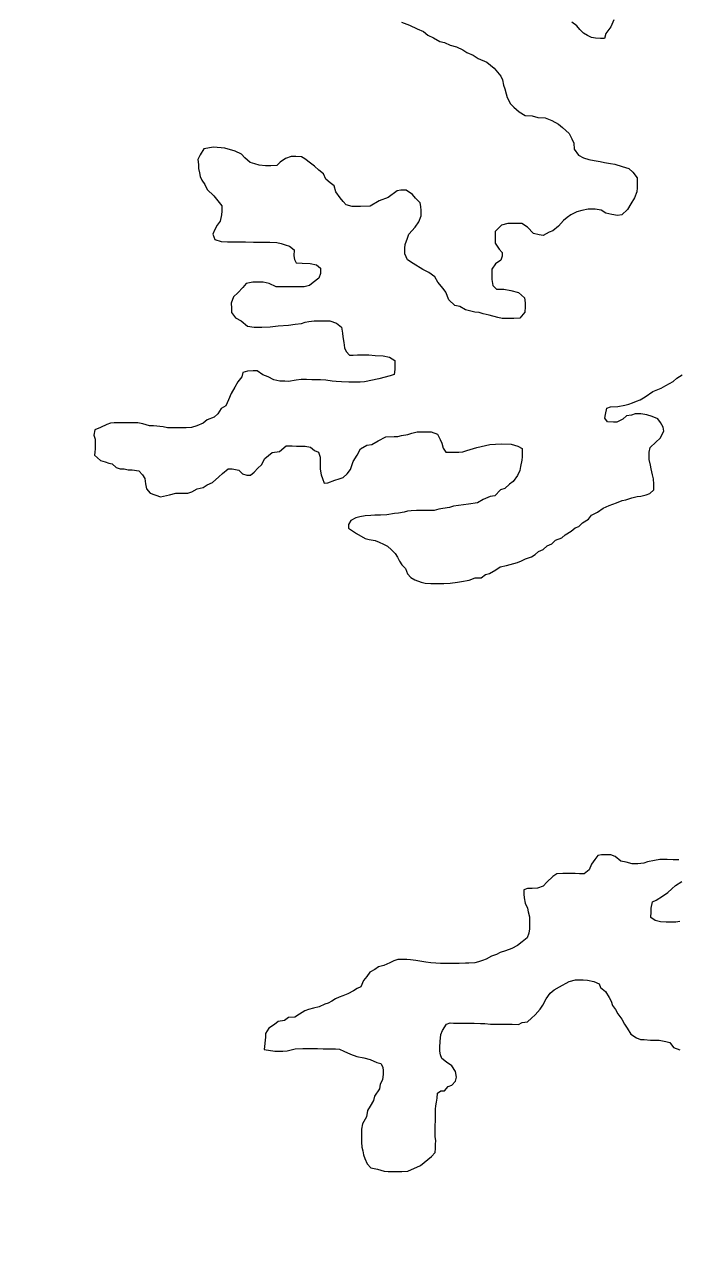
# Model space of a CAD drawing. Extents: x -1643653 to 4543381, y 1624270 to 13878484.
# Drawn here: x 620642 to 624271, y 8936649 to 8943403 of the extents above; entities that cross this region are included whole.
import ezdxf

# ---------------------------------------------------------------- set-up
doc = ezdxf.new("R2010")
doc.units = 0
doc.header["$LTSCALE"] = 200
doc.layers.add('1', color=7, linetype='Continuous', lineweight=13)
doc.layers.add('25', color=7, linetype='Continuous', lineweight=13)

msp = doc.modelspace()

# ---------------------------------------------------------------- linework, layer by layer
at = {"layer": '1', "lineweight": 25}
msp.add_spline([(814781, 9009175.5), (814787.2, 9009173.4), (814796.9, 9009173.4), (814799.4, 9009172.4), (814805.1, 9009174.5), (814805.6, 9009176.5), (814811.7, 9009179.5), (814811.7, 9009179.5), (814801.5, 9009181), (814790.7, 9009181.5), (814784.1, 9009183.1), (814777.4, 9009185.1), (814778.4, 9009175.5)], degree=3, dxfattribs=at)
at = {"layer": '25'}
for points in [[(622739.4, 8943414.3), (622784.3, 8943399), (622826.7, 8943378.7), (622861.6, 8943363.4), (622886.4, 8943343.2), (622918.8, 8943328), (622953.7, 8943307.7), (622978.7, 8943302.5), (623011.1, 8943287.3), (623046, 8943277.1), (623080.9, 8943261.8), (623103.3, 8943246.6), (623138.2, 8943231.4), (623165.6, 8943213.7), (623215.4, 8943193.3), (623255.3, 8943159.4), (623292.7, 8943114.4), (623302.6, 8943094.3), (623307.3, 8943064.3), (623314.7, 8943044.2), (623322, 8943016.6), (623326.8, 8942996.5), (623346.6, 8942961.4), (623363.9, 8942941.2), (623393.8, 8942916), (623428.6, 8942895.7), (623466.1, 8942893), (623498.6, 8942885.2), (623538.6, 8942882.5), (623576, 8942867.2), (623613.3, 8942846.9), (623635.7, 8942829.3), (623673, 8942796.5), (623687.8, 8942766.3), (623697.6, 8942741.2), (623699.8, 8942708.7), (623724.6, 8942676), (623752, 8942660.8), (623781.9, 8942650.6), (623811.9, 8942645.3), (623844.4, 8942640.1), (623869.3, 8942634.9), (623901.8, 8942629.7), (623926.8, 8942624.6), (623966.7, 8942611.8), (624004.1, 8942601.5), (624026.5, 8942581.3), (624051.2, 8942548.6), (624051.1, 8942528.6), (624050.8, 8942493.6), (624048.2, 8942471), (624035.4, 8942438.6), (624015.1, 8942403.7), (623997.4, 8942373.7), (623964.7, 8942343.9)], [(623920.4, 8943428.2), (623905.1, 8943388.3), (623877.3, 8943350.9), (623869.6, 8943323.4), (623847.1, 8943323.6), (623819.6, 8943326.2), (623797.1, 8943328.9), (623774.7, 8943341.6), (623752.2, 8943354.2), (623732.4, 8943374.4), (623715, 8943394.5), (623687.7, 8943414.7)], [(621641.4, 8942709.8), (621620.8, 8942676.3), (621607.7, 8942650.2), (621612, 8942624), (621612, 8942600.1), (621616.4, 8942576.1), (621620.8, 8942556.5), (621629.5, 8942536.9), (621646.9, 8942512.9), (621659.7, 8942484.3), (621697, 8942449), (621719.3, 8942421.3), (621741.6, 8942393.7), (621741.3, 8942363.6), (621738.7, 8942343.6), (621730.9, 8942308.6), (621715.7, 8942286.2), (621700.5, 8942258.7), (621690.3, 8942236.3), (621702.6, 8942206.2), (621737.6, 8942195.9), (621772.6, 8942193.2), (621805.1, 8942193), (621837.6, 8942192.7), (621872.6, 8942192.5), (621917.6, 8942192.2), (621952.6, 8942192), (621987.6, 8942191.8), (622007.6, 8942191.6), (622047.6, 8942188.8), (622070.1, 8942183.7), (622092.6, 8942176), (622117.5, 8942168.4), (622142.4, 8942148.2), (622142.1, 8942115.6), (622144.5, 8942095.6), (622154.3, 8942075.5), (622186.8, 8942075.3), (622231.8, 8942072.5), (622266.8, 8942064.7), (622289.2, 8942047.1), (622288.9, 8942017), (622281.2, 8941992), (622248.5, 8941967.2), (622228.4, 8941949.8), (622198.3, 8941942.5), (622155.8, 8941942.8), (622110.8, 8941943.1), (622065.8, 8941943.4), (622043.3, 8941943.5), (622003.4, 8941961.3), (621970.9, 8941969.1), (621940.9, 8941969.2), (621913.4, 8941969.4), (621875.8, 8941962.2), (621858.2, 8941939.8), (621830.4, 8941909.9), (621805.2, 8941887.5), (621792.5, 8941852.6), (621794.8, 8941825), (621794.6, 8941800), (621816.8, 8941769.8), (621849.2, 8941754.6), (621884, 8941724.3), (621921.5, 8941719), (621941.5, 8941718.9), (621964, 8941718.7), (622009.1, 8941720.9), (622054.1, 8941725.7), (622111.7, 8941730.3), (622149.2, 8941735), (622184.3, 8941739.8), (622204.3, 8941747.2), (622224.4, 8941749.6), (622254.4, 8941754.4), (622276.9, 8941754.2), (622311.9, 8941754), (622342, 8941753.8), (622379.4, 8941741), (622406.7, 8941718.3), (622411.5, 8941685.7), (622413.8, 8941665.7), (622418.6, 8941633.1), (622423.3, 8941603.1), (622433.2, 8941582.9), (622450.6, 8941562.8), (622470.6, 8941562.7), (622495.6, 8941565), (622515.6, 8941564.9), (622558.1, 8941564.6), (622593.1, 8941561.9), (622638.1, 8941559.1), (622673.1, 8941551.3), (622702.9, 8941533.6), (622702.8, 8941513.6), (622702.6, 8941483.5), (622699.8, 8941456), (622677.3, 8941448.7), (622614.6, 8941431.5), (622534.5, 8941414.6), (622509.4, 8941412.2)], [(622126.8, 8942667.6), (622094.1, 8942656.7), (622065.7, 8942637.1), (622046.8, 8942618.5), (622014.3, 8942616.2), (621984.3, 8942616.4), (621949.3, 8942619.1), (621924.3, 8942626.8), (621899.4, 8942634.5), (621869.5, 8942659.7), (621849.7, 8942679.9), (621814.8, 8942697.6), (621758.2, 8942713.4), (621694.9, 8942719.9), (621641.4, 8942709.8)], [(623964.7, 8942343.9), (623942.1, 8942339.1), (623909.6, 8942344.3), (623877.2, 8942352), (623849.8, 8942369.7), (623817.3, 8942374.9), (623777.3, 8942375.2), (623742.2, 8942367.9), (623714.7, 8942360.6), (623682, 8942343.3), (623661.9, 8942328.4), (623641.8, 8942311), (623614, 8942281.1), (623581.3, 8942253.8), (623561.2, 8942246.4), (623528.6, 8942229.1), (623506.1, 8942231.8), (623473.7, 8942239.5), (623441.4, 8942274.8), (623409, 8942295), (623374, 8942295.2), (623331.5, 8942295.5), (623296.4, 8942285.7), (623261.1, 8942250.9), (623260.9, 8942215.9), (623260.7, 8942185.8), (623282.9, 8942153.1), (623300.3, 8942133), (623300.1, 8942113), (623292.4, 8942090.5), (623262.3, 8942070.7), (623242, 8942040.8), (623241.9, 8942018.2), (623241.6, 8941983.2), (623248.8, 8941950.6), (623268.7, 8941930.4), (623308.7, 8941930.2), (623348.7, 8941922.4), (623391.1, 8941912.1), (623423.4, 8941881.8), (623428.2, 8941854.3), (623428, 8941831.7), (623425.3, 8941801.7), (623397.5, 8941769.3), (623365, 8941767.1), (623340, 8941767.2), (623300, 8941767.5), (623275, 8941772.7), (623227.6, 8941785.5), (623195.1, 8941793.2), (623172.7, 8941800.9), (623148.2, 8941802.2), (623126.1, 8941807.7), (623096.2, 8941815.4), (623063.8, 8941833.2), (623036.3, 8941838.3), (623004, 8941871.1), (622986.9, 8941913.8), (622972, 8941933.9), (622942.3, 8941969.2), (622925, 8941999.3), (622892.6, 8942022.1), (622857.8, 8942039.8), (622805.5, 8942072.7), (622773.1, 8942092.9), (622758.4, 8942125.6), (622758.6, 8942158.1), (622761.3, 8942178.1), (622774, 8942213.1), (622781.7, 8942235.6), (622817, 8942275.4), (622837.3, 8942305.3), (622850, 8942337.8), (622850.2, 8942367.8), (622847.9, 8942390.4), (622843.1, 8942410.4), (622818.2, 8942435.6), (622800.9, 8942455.8), (622766.1, 8942481), (622736.1, 8942481.2), (622716, 8942476.4), (622665.7, 8942439.1), (622615.6, 8942421.9), (622565.3, 8942392.2), (622512.8, 8942390.1), (622465.2, 8942390.4), (622432.8, 8942398.1), (622415.4, 8942418.3), (622398.1, 8942438.4), (622375.8, 8942471.1), (622366.1, 8942503.7), (622343.7, 8942521.4), (622318.7, 8942541.2), (622305.6, 8942571.7), (622279.5, 8942591.3), (622255.5, 8942613.1), (622233.7, 8942630.6), (622203.1, 8942654.6), (622183.5, 8942665.4), (622153, 8942667.6), (622126.8, 8942667.6)], [(622509.4, 8941412.2), (622476.9, 8941412.4), (622446.9, 8941412.6), (622406.9, 8941415.4), (622376.9, 8941415.6), (622354.4, 8941418.2), (622319.4, 8941423.5), (622289.4, 8941426.2), (622261.9, 8941426.4), (622241.9, 8941426.5), (622211.9, 8941426.7), (622181.9, 8941426.9), (622154.4, 8941424.6), (622111.8, 8941417.3), (622091.8, 8941417.5), (622064.3, 8941417.7), (622029.3, 8941425.4), (621999.4, 8941443.1), (621969.5, 8941453.3), (621937.2, 8941476.1), (621914.7, 8941476.2), (621884.6, 8941473.9), (621857.1, 8941466.6), (621851.9, 8941441.6), (621829.2, 8941414.2), (621813.9, 8941384.3), (621793.6, 8941349.3), (621778.4, 8941314.4), (621763.1, 8941282), (621738, 8941267.1), (621717.8, 8941237.2), (621697.6, 8941217.3), (621660, 8941202.5), (621637.3, 8941185.2), (621602.2, 8941170.4), (621572.1, 8941160.5), (621542.1, 8941158.2), (621522.1, 8941158.4), (621502.1, 8941158.5), (621479.6, 8941158.7), (621459.5, 8941158.8), (621439.5, 8941158.9), (621414.6, 8941164.1), (621361.5, 8941170.5), (621339.3, 8941170.7), (621301.8, 8941180.9), (621274.4, 8941186.1), (621244.3, 8941186.3), (621224.3, 8941186.5), (621201.8, 8941186.6), (621169.3, 8941186.8), (621141.8, 8941187), (621121.8, 8941184.6), (621101.7, 8941177.3), (621066.6, 8941160), (621034, 8941147.7), (621028.7, 8941117.7), (621036.1, 8941095.1), (621035.8, 8941062.5), (621035.7, 8941042.5), (621035.5, 8941022.5), (621032.8, 8941006.9)], [(624066.9, 8941314.3), (624094.5, 8941331.6), (624137.3, 8941361.4), (624184.9, 8941378.6), (624210, 8941393.4), (624250.2, 8941415.7), (624270.4, 8941435.6), (624300.5, 8941452.9)], [(622490.5, 8940571.1), (622537.8, 8940543.3), (622560.3, 8940538.1), (622592.8, 8940532.9), (622615.2, 8940522.8), (622640.2, 8940512.6), (622662.6, 8940499.9), (622684.9, 8940479.7), (622704.8, 8940459.6), (622717.1, 8940439.5), (622729.5, 8940416.8), (622741.8, 8940396.7), (622761.7, 8940376.6), (622773.9, 8940346.5), (622791.3, 8940326.3), (622813.7, 8940313.6), (622848.6, 8940300.9), (622871.1, 8940295.7), (622903.6, 8940293), (622923.6, 8940292.9), (622956.1, 8940292.7), (622976.1, 8940292.6), (623011.2, 8940294.8), (623051.2, 8940299.6), (623073.8, 8940304.4), (623116.3, 8940311.6), (623148.9, 8940323.9), (623184, 8940323.7), (623206.6, 8940343.6), (623229.2, 8940348.4), (623264.3, 8940368.2), (623289.5, 8940385.6), (623324.5, 8940392.9), (623344.6, 8940397.8), (623364.7, 8940405.1), (623384.7, 8940410), (623407.3, 8940419.9), (623429.9, 8940429.7), (623462.5, 8940442), (623482.6, 8940454.4), (623502.7, 8940471.8), (623527.8, 8940481.7), (623550.5, 8940501.6), (623575.6, 8940513.9), (623595.7, 8940533.8), (623630.8, 8940546.1), (623651, 8940563.5), (623683.6, 8940583.3), (623706.3, 8940603.2), (623726.4, 8940610.5), (623746.5, 8940630.4), (623779.2, 8940650.2), (623796.9, 8940672.7), (623829.5, 8940690), (623862.2, 8940712.3), (623894.8, 8940727.1), (623914.9, 8940734.5), (623935, 8940741.8), (623967.6, 8940754.2), (623987.6, 8940759), (624020.2, 8940768.8), (624050.3, 8940776.1), (624070.3, 8940778.5), (624100.4, 8940785.8), (624120.4, 8940793.2), (624143.1, 8940813.1), (624143.3, 8940845.6), (624141.1, 8940875.7), (624136.2, 8940898.2), (624129, 8940930.8), (624124.1, 8940950.9), (624116.9, 8940983.5), (624117, 8941003.5), (624117.2, 8941023.5), (624122.4, 8941048.5), (624155.1, 8941078.4), (624177.8, 8941100.7), (624198.1, 8941140.7), (624195.8, 8941163.2), (624181, 8941188.3), (624166.1, 8941208.5), (624133.7, 8941221.2), (624103.8, 8941231.4), (624071.3, 8941236.6), (624038.8, 8941236.8), (624018.7, 8941229.5), (623991.2, 8941224.7), (623971, 8941207.3), (623938.4, 8941189.9), (623918.4, 8941190.1), (623885.9, 8941192.8), (623871, 8941212.9), (623873.7, 8941232.9), (623881.4, 8941267.9), (623901.5, 8941275.3), (623944, 8941277.5), (623981.6, 8941284.8), (624004.2, 8941289.7), (624024.2, 8941297), (624046.8, 8941306.9), (624066.9, 8941314.3)], [(621504.3, 8940795.5), (621524.3, 8940795.3), (621551.8, 8940795.2), (621574.4, 8940802.5), (621604.5, 8940819.8), (621637.1, 8940827.1), (621659.7, 8940842), (621689.8, 8940854.3), (621725.1, 8940886.7), (621745.2, 8940904), (621775.5, 8940931.4), (621798, 8940931.2), (621835.4, 8940923.5), (621855.3, 8940903.3), (621880.2, 8940895.6), (621900.2, 8940895.5), (621920.4, 8940912.9), (621940.6, 8940935.3), (621960.7, 8940952.7), (621981, 8940987.6), (622001.1, 8941005), (622021.2, 8941022.4), (622061.3, 8941027.1), (622099.1, 8941059.4), (622131.6, 8941059.2), (622156.6, 8941056.5), (622179.1, 8941056.4), (622204.1, 8941056.2), (622234.1, 8941051), (622256.4, 8941033.3), (622278.9, 8941023.2), (622288.7, 8940995.6), (622288.5, 8940975.6), (622288.3, 8940948), (622288.2, 8940928), (622292.9, 8940897.9), (622300.3, 8940877.8), (622310.1, 8940850.2), (622330.1, 8940852.6), (622370.2, 8940867.3), (622392.8, 8940874.7), (622415.4, 8940882.1), (622438, 8940902), (622455.7, 8940926.9), (622471.1, 8940971.8), (622493.8, 8941006.7), (622511.6, 8941041.7), (622546.8, 8941061.5), (622574.3, 8941066.3), (622609.5, 8941086.1), (622652.2, 8941108.3), (622699.7, 8941110.5), (622719.7, 8941110.4), (622739.8, 8941115.3), (622774.8, 8941122.5), (622797.4, 8941129.9), (622827.5, 8941137.2), (622862.5, 8941137), (622885, 8941136.8), (622905, 8941136.7), (622939.9, 8941124), (622954.7, 8941093.8), (622964.6, 8941073.7), (622971.8, 8941046.1), (622986.7, 8941023.5)], [(621032.8, 8941006.9), (621066.9, 8940976.4), (621092.8, 8940969.9), (621112.1, 8940961.9), (621130.4, 8940958.2), (621152.7, 8940938), (621175.2, 8940930.3), (621197.7, 8940930.2), (621220.2, 8940925), (621242.7, 8940924.9), (621280.1, 8940919.6), (621300, 8940897), (621312.3, 8940876.9), (621317.1, 8940846.8), (621321.9, 8940819.2), (621341.7, 8940795), (621341.7, 8940795), (621341.7, 8940795), (621341.7, 8940795), (621399.2, 8940775.9), (621399.2, 8940775.9), (621399.2, 8940775.9), (621449.2, 8940785.8), (621484.3, 8940795.6), (621504.3, 8940795.5)], [(622986.7, 8941023.5), (623029.2, 8941023.2), (623059.2, 8941023), (623081.7, 8941025.4), (623104.3, 8941032.7), (623159.5, 8941049.9), (623232.1, 8941066.9), (623294.7, 8941069), (623349.7, 8941068.7), (623387.1, 8941055.9), (623412, 8941043.2), (623411.9, 8941023.2), (623411.7, 8940998.2), (623409, 8940978.2), (623401.3, 8940943.2), (623398.6, 8940920.6), (623385.9, 8940893.2), (623360.6, 8940860.8), (623340.5, 8940845.9), (623315.3, 8940821.1), (623290.2, 8940813.7), (623260, 8940781.4), (623232.4, 8940776.5), (623194.8, 8940759.3), (623162.1, 8940741.9), (623112, 8940734.8), (623057, 8940727.6), (623029.4, 8940722.8), (623006.8, 8940715.4), (622969.3, 8940710.7), (622946.8, 8940705.8), (622921.7, 8940698.5), (622886.7, 8940698.7), (622856.7, 8940698.9), (622824.2, 8940699.1), (622794.1, 8940696.8), (622774.1, 8940694.4)], [(622774.1, 8940694.4), (622754, 8940689.6), (622724, 8940684.8), (622701.5, 8940682.4), (622658.9, 8940675.2), (622623.9, 8940672.9), (622591.3, 8940673.1), (622568.8, 8940670.8), (622538.8, 8940668.5), (622508.7, 8940663.7), (622486.2, 8940658.8), (622458.6, 8940644), (622445.9, 8940621.5), (622445.7, 8940601.5), (622490.5, 8940571.1)], [(624282.5, 8938756.8), (624250, 8938757), (624217.5, 8938757.2), (624197.5, 8938757.3), (624177.5, 8938757.4), (624147.4, 8938752.6), (624107.4, 8938745.4), (624087.3, 8938738), (624054.7, 8938733.2), (624022.2, 8938733.4), (623989.8, 8938743.7), (623959.8, 8938748.9), (623927.5, 8938774.1), (623905.1, 8938784.3), (623872.6, 8938784.5), (623852.5, 8938784.6), (623832.5, 8938779.8), (623814.8, 8938757.3), (623797.1, 8938732.4), (623784.4, 8938700), (623756.7, 8938677.6), (623729.2, 8938677.8), (623706.7, 8938680.4), (623686.7, 8938680.6), (623666.7, 8938680.7), (623636.7, 8938680.9), (623604.1, 8938678.6), (623581.5, 8938663.7), (623548.7, 8938631.4), (623528.6, 8938609), (623496, 8938599.2), (623466, 8938596.9), (623440.9, 8938597.1), (623420.9, 8938589.7), (623420.7, 8938564.7), (623423, 8938544.6), (623427.8, 8938514.6), (623440.1, 8938486.9), (623445, 8938466.9), (623452.2, 8938439.3), (623452, 8938406.7), (623451.7, 8938371.7), (623449.1, 8938349.2), (623438.8, 8938321.7), (623411.2, 8938299.4), (623386, 8938279.5), (623353.3, 8938262.2), (623318.2, 8938249.9), (623288.2, 8938240.1), (623268.1, 8938230.2), (623240.5, 8938220.4), (623210.3, 8938203.1), (623190.3, 8938195.7), (623167.7, 8938188.3), (623147.7, 8938183.4), (623115.1, 8938181.2), (623095.1, 8938181.3), (623060.1, 8938179), (623032.6, 8938179.2), (623002.6, 8938179.4), (622977.6, 8938179.6), (622957.6, 8938179.7), (622930.1, 8938182.4), (622902.5, 8938182.6), (622875.1, 8938187.7), (622852.6, 8938190.4), (622820.1, 8938195.6), (622790.1, 8938200.8), (622770.1, 8938201), (622750.1, 8938201.1)], [(624287.4, 8938413.7), (624264.9, 8938408.9), (624232.3, 8938409.1), (624212.3, 8938409.2), (624179.8, 8938411.9), (624149.9, 8938419.7), (624127.5, 8938434.8), (624127.8, 8938467.4), (624127.9, 8938487.4), (624135.7, 8938522.4), (624155.8, 8938532.3), (624190.9, 8938554.6), (624221.1, 8938574.4), (624243.8, 8938594.3), (624263.9, 8938614.2), (624299.1, 8938636.5)], [(622750.1, 8938201.1), (622720.1, 8938201.3), (622697.5, 8938193.9), (622675, 8938184.1), (622642.3, 8938169.2), (622612.3, 8938161.9), (622592.1, 8938147.1), (622564.5, 8938132.2), (622546.8, 8938107.3), (622529.1, 8938084.9), (622513.9, 8938049.9), (622493.8, 8938040.1), (622473.7, 8938027.7), (622441, 8938010.4), (622413.4, 8938000.5), (622393.4, 8937993.2), (622373.3, 8937983.3), (622353.2, 8937970.9), (622333.1, 8937958.5), (622313, 8937953.6), (622282.9, 8937938.8), (622250.3, 8937931.5), (622222.8, 8937924.2), (622202.7, 8937916.8), (622172.6, 8937897), (622147.4, 8937882.1), (622112.4, 8937879.8), (622089.8, 8937862.5), (622054.7, 8937857.7), (622034.6, 8937840.3), (622001.9, 8937820.5), (621984.2, 8937790.6), (621984, 8937770.5), (621976, 8937700.5)], [(622846.5, 8937056.3), (622906.9, 8937106), (622927, 8937128.4), (622929.7, 8937150.9), (622929.9, 8937173.4), (622930.1, 8937196), (622927.7, 8937216), (622927.9, 8937238.6), (622928.1, 8937261.1), (622928.2, 8937281.1), (622928.4, 8937303.6), (622928.5, 8937326.2), (622928.7, 8937348.7), (622928.9, 8937368.7), (622931.5, 8937388.7), (622934.2, 8937408.8), (622939.3, 8937431.2), (622939.6, 8937458.8), (622959.7, 8937471.2), (622979.7, 8937471), (622999.9, 8937495.9), (623019.9, 8937503.3), (623040.1, 8937525.7), (623045.3, 8937548.2), (623040.5, 8937578.3), (623020.8, 8937611), (622990.9, 8937631.2), (622963.5, 8937651.4), (622956.2, 8937671.5), (622953.8, 8937691.5), (622954, 8937714.1), (622954.2, 8937746.6), (622959.5, 8937784.1), (622967.2, 8937806.6), (622990, 8937841.5), (623010.1, 8937848.9), (623030.1, 8937848.7), (623050.1, 8937848.6), (623070.1, 8937848.5), (623105.1, 8937848.2), (623125.1, 8937848.1), (623145.1, 8937848), (623180.1, 8937845.2), (623202.6, 8937845.1), (623235.1, 8937842.4), (623255.1, 8937842.2), (623287.6, 8937842), (623307.6, 8937841.9), (623327.6, 8937841.8), (623355.2, 8937841.6), (623390.2, 8937841.3), (623410.2, 8937851.2), (623440.3, 8937856), (623463, 8937875.9), (623483.1, 8937893.3), (623510.9, 8937925.7), (623526, 8937948.1), (623543.8, 8937983), (623566.6, 8938015.4), (623589.2, 8938032.8), (623619.4, 8938050.1), (623672.1, 8938079.8), (623707.2, 8938089.6), (623727.2, 8938089.5), (623749.7, 8938089.3), (623774.7, 8938086.7), (623809.7, 8938078.9), (623839.6, 8938066.2), (623846.9, 8938046.1), (623874.3, 8938023.4), (623894, 8937990.7), (623906.4, 8937970.6), (623913.7, 8937945.5), (623931, 8937922.9), (623943.4, 8937900.3), (623965.6, 8937870.1), (623980.4, 8937842.5), (623995.3, 8937819.8), (624015, 8937787.2), (624047.4, 8937766.9), (624069.8, 8937756.7), (624089.8, 8937756.6), (624124.8, 8937753.9), (624147.3, 8937753.7), (624172.3, 8937753.6), (624209.8, 8937745.8), (624232.3, 8937740.7), (624252.1, 8937713), (624287, 8937700.2)], [(621976, 8937700.5), (622035.9, 8937692.6), (622061, 8937692.4), (622081, 8937692.3), (622103.5, 8937694.7), (622126, 8937699.5), (622148.6, 8937704.4), (622191.1, 8937706.6), (622218.6, 8937706.4), (622238.6, 8937706.3), (622273.6, 8937706), (622303.7, 8937705.8), (622338.7, 8937705.6), (622373.7, 8937705.4), (622396.2, 8937702.7), (622418.6, 8937692.6), (622456, 8937674.8), (622490.9, 8937662), (622530.9, 8937654.3), (622565.8, 8937646.5), (622603.2, 8937628.8), (622625.7, 8937623.6), (622635.5, 8937603.5), (622637.9, 8937583.5), (622637.7, 8937563.4), (622635, 8937533.4), (622622.3, 8937508.5), (622617.1, 8937483.4), (622589.3, 8937441.1), (622584.1, 8937418.6), (622566.3, 8937386.2), (622551.1, 8937361.2), (622545.9, 8937326.2), (622523.1, 8937288.8), (622517.8, 8937258.8), (622517.7, 8937238.8), (622517.5, 8937206.2), (622517.3, 8937186.2), (622519.6, 8937158.6), (622524.4, 8937138.6), (622529.3, 8937116), (622536.6, 8937095.9), (622548.9, 8937065.8), (622568.7, 8937043.2), (622606.2, 8937035.4), (622643.6, 8937025.1), (622666.1, 8937022.5), (622686.1, 8937022.3), (622706.1, 8937022.2), (622741.2, 8937022), (622776.2, 8937024.3), (622846.5, 8937056.3)]]:
    msp.add_lwpolyline(points, dxfattribs=at)

doc.saveas('drawing.dxf')
